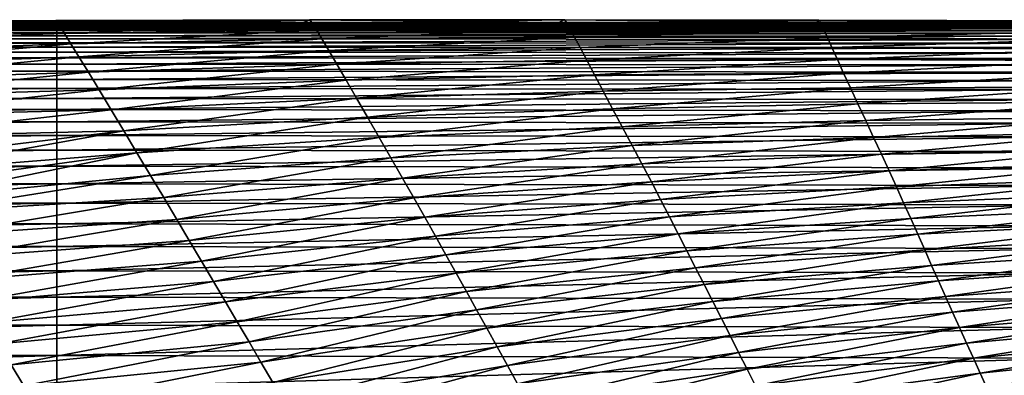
# Model space of a CAD drawing. Header units: metres. Extents: x -105 to 105, y -68 to 103.
# Tile 281 of 416: x -10.87 to -5.7, y 66.24 to 68.1. Entities that reach past the tile are written whole.
import ezdxf

# ---------------------------------------------------------------- set-up
doc = ezdxf.new("R2010")
doc.units = ezdxf.units.M
doc.layers.add('solid_FIT-BATH-150_SW0001', color=7, linetype='CONTINUOUS')

msp = doc.modelspace()

# ---------------------------------------------------------------- linework, layer by layer
at = {"layer": 'solid_FIT-BATH-150_SW0001'}
for points in [[(-16.008659, 68.086426, 13.169542), (-11.996823, 68.085999, 15.187942), (-10.697515, 68.086815, 15.188718)], [(-16.008659, 68.086426, 13.169542), (-10.697515, 68.086815, 15.188718), (-10.670662, 68.086327, 13.137431)], [(-16.008659, 68.085564, 11.216144), (-16.008659, 68.086426, 13.169542), (-10.670662, 68.086327, 13.137431)], [(-16.008659, 68.085564, 11.216144), (-10.670662, 68.086327, 13.137431), (-10.670662, 68.085388, 11.164959)], [(-16.008659, 68.084145, 9.338127), (-16.008659, 68.085564, 11.216144), (-10.670662, 68.085388, 11.164959)], [(-16.008659, 68.084145, 9.338127), (-10.670662, 68.085388, 11.164959), (-10.670662, 68.083862, 9.269495)], [(-16.008659, 68.082031, 7.534035), (-16.008659, 68.084145, 9.338127), (-10.670662, 68.083862, 9.269495)], [(-16.008659, 68.082031, 7.534035), (-10.670662, 68.083862, 9.269495), (-10.670662, 68.081619, 7.449516)], [(-16.008659, 68.079094, 5.802409), (-16.008659, 68.082031, 7.534035), (-10.670662, 68.081619, 7.449516)], [(-10.675475, 68.097778, 15.322515), (-10.697515, 68.086815, 15.188718), (-11.998933, 68.090248, 15.329694)], [(-10.669895, 68.091644, 15.460155), (-10.675475, 68.097778, 15.322515), (-11.998933, 68.090248, 15.329694)], [(-10.669895, 68.091644, 15.460155), (-11.998933, 68.090248, 15.329694), (-11.98921, 68.074112, 15.478012)], [(-10.697515, 68.086815, 15.188718), (-11.996823, 68.085999, 15.187942), (-11.998933, 68.090248, 15.329694)], [(-10.654467, 68.068558, 15.596358), (-10.669895, 68.091644, 15.460155), (-11.98921, 68.074112, 15.478012)], [(-9.378816, 68.086807, 15.18896), (-10.697515, 68.086815, 15.188718), (-10.675475, 68.097778, 15.322515)], [(-10.670662, 68.086327, 13.137431), (-10.697515, 68.086815, 15.188718), (-9.378816, 68.086807, 15.18896)], [(-9.34616, 68.101265, 15.31788), (-10.675475, 68.097778, 15.322515), (-10.669895, 68.091644, 15.460155)], [(-9.34616, 68.101265, 15.31788), (-9.378816, 68.086807, 15.18896), (-10.675475, 68.097778, 15.322515)], [(-10.670662, 68.086327, 13.137431), (-9.378816, 68.086807, 15.18896), (-8.039345, 68.0868, 15.188314)], [(-8.039345, 68.0868, 15.188314), (-6.684141, 68.086792, 15.186296), (-10.670662, 68.086327, 13.137431)], [(-10.670662, 68.086327, 13.137431), (-6.684141, 68.086792, 15.186296), (-6.156046, 68.086792, 15.185209)], [(-10.670662, 68.086327, 13.137431), (-6.156046, 68.086792, 15.185209), (-5.351562, 68.086792, 15.183441)], [(-10.670662, 68.086327, 13.137431), (-5.351562, 68.086792, 15.183441), (-5.332664, 68.086258, 13.118267)], [(-10.670662, 68.085388, 11.164959), (-10.670662, 68.086327, 13.137431), (-5.332664, 68.086258, 13.118267)], [(-10.670662, 68.085388, 11.164959), (-5.332664, 68.086258, 13.118267), (-5.332664, 68.085274, 11.131528)], [(-10.670662, 68.083862, 9.269495), (-10.670662, 68.085388, 11.164959), (-5.332664, 68.085274, 11.131528)], [(-10.670662, 68.083862, 9.269495), (-5.332664, 68.085274, 11.131528), (-5.332664, 68.083679, 9.223006)], [(-10.670662, 68.081619, 7.449516), (-10.670662, 68.083862, 9.269495), (-5.332664, 68.083679, 9.223006)], [(-10.670662, 68.081619, 7.449516), (-5.332664, 68.083679, 9.223006), (-5.332664, 68.081345, 7.39113)], [(-9.342253, 68.099236, 15.450765), (-9.34616, 68.101265, 15.31788), (-10.669895, 68.091644, 15.460155)], [(-9.342253, 68.099236, 15.450765), (-10.669895, 68.091644, 15.460155), (-10.654467, 68.068558, 15.596358)], [(-9.329727, 68.081139, 15.582274), (-9.342253, 68.099236, 15.450765), (-10.654467, 68.068558, 15.596358)], [(-8.039345, 68.0868, 15.188314), (-9.378816, 68.086807, 15.18896), (-9.34616, 68.101265, 15.31788)], [(-8.010949, 68.101524, 15.312305), (-9.34616, 68.101265, 15.31788), (-9.342253, 68.099236, 15.450765)], [(-8.010949, 68.101524, 15.312305), (-8.039345, 68.0868, 15.188314), (-9.34616, 68.101265, 15.31788)], [(-8.007852, 68.100273, 15.43945), (-8.010949, 68.101524, 15.312305), (-9.342253, 68.099236, 15.450765)], [(-8.007852, 68.100273, 15.43945), (-9.342253, 68.099236, 15.450765), (-9.329727, 68.081139, 15.582274)], [(-7.997583, 68.083916, 15.565083), (-8.007852, 68.100273, 15.43945), (-9.329727, 68.081139, 15.582274)], [(-7.997583, 68.083916, 15.565083), (-9.329727, 68.081139, 15.582274), (-9.309072, 68.048027, 15.708689)], [(-7.980543, 68.053574, 15.686102), (-7.997583, 68.083916, 15.565083), (-9.309072, 68.048027, 15.708689)], [(-6.684141, 68.086792, 15.186296), (-8.039345, 68.0868, 15.188314), (-8.010949, 68.101524, 15.312305)], [(-6.674973, 68.099304, 15.306113), (-8.010949, 68.101524, 15.312305), (-8.007852, 68.100273, 15.43945)], [(-6.674973, 68.099304, 15.306113), (-6.684141, 68.086792, 15.186296), (-8.010949, 68.101524, 15.312305)], [(-6.67208, 68.096375, 15.426968), (-8.007852, 68.100273, 15.43945), (-7.997583, 68.083916, 15.565083)], [(-6.67208, 68.096375, 15.426968), (-6.674973, 68.099304, 15.306113), (-8.007852, 68.100273, 15.43945)], [(-6.663569, 68.079315, 15.546041), (-6.67208, 68.096375, 15.426968), (-7.997583, 68.083916, 15.565083)], [(-6.663569, 68.079315, 15.546041), (-7.997583, 68.083916, 15.565083), (-7.980543, 68.053574, 15.686102)], [(-6.156046, 68.086792, 15.185209), (-6.684141, 68.086792, 15.186296), (-6.674973, 68.099304, 15.306113)], [(-5.334126, 68.095367, 15.298569), (-6.674973, 68.099304, 15.306113), (-6.67208, 68.096375, 15.426968)], [(-5.351562, 68.086792, 15.183441), (-6.156046, 68.086792, 15.185209), (-6.674973, 68.099304, 15.306113)], [(-5.334126, 68.095367, 15.298569), (-5.351562, 68.086792, 15.183441), (-6.674973, 68.099304, 15.306113)], [(-5.331276, 68.089272, 15.413014), (-6.67208, 68.096375, 15.426968), (-6.663569, 68.079315, 15.546041)], [(-5.331276, 68.089272, 15.413014), (-5.334126, 68.095367, 15.298569), (-6.67208, 68.096375, 15.426968)], [(-5.324363, 68.069992, 15.525368), (-5.331276, 68.089272, 15.413014), (-6.663569, 68.079315, 15.546041)], [(-16.008659, 68.079094, 5.802409), (-10.670662, 68.081619, 7.449516), (-10.670662, 68.078506, 5.703496)], [(-16.008659, 68.075188, 4.141789), (-16.008659, 68.079094, 5.802409), (-10.670662, 68.078506, 5.703496)], [(-16.008659, 68.075188, 4.141789), (-10.670662, 68.078506, 5.703496), (-10.670662, 68.074387, 4.029912)], [(-16.008659, 68.07016, 2.550699), (-16.008659, 68.075188, 4.141789), (-10.670662, 68.074387, 4.029912)], [(-16.008659, 68.07016, 2.550699), (-10.670662, 68.074387, 4.029912), (-10.670662, 68.069107, 2.427218)], [(-16.008659, 68.063797, 1.027578), (-16.008659, 68.07016, 2.550699), (-10.670662, 68.069107, 2.427218)], [(-16.008659, 68.063797, 1.027578), (-10.670662, 68.069107, 2.427218), (-10.670662, 68.062447, 0.893791)], [(-16.008659, 68.055855, -0.429155), (-16.008659, 68.063797, 1.027578), (-10.670662, 68.062447, 0.893791)], [(-16.008659, 68.055855, -0.429155), (-10.670662, 68.062447, 0.893791), (-10.670662, 68.054176, -0.572009)], [(-16.008659, 68.046104, -1.821079), (-16.008659, 68.055855, -0.429155), (-10.670662, 68.054176, -0.572009)], [(-16.008659, 68.046104, -1.821079), (-10.670662, 68.054176, -0.572009), (-10.670662, 68.044067, -1.971819)], [(-16.008659, 68.034317, -3.149775), (-16.008659, 68.046104, -1.821079), (-10.670662, 68.044067, -1.971819)], [(-16.008659, 68.034317, -3.149775), (-10.670662, 68.044067, -1.971819), (-10.670662, 68.031876, -3.30728)], [(-16.008659, 68.020241, -4.416822), (-16.008659, 68.034317, -3.149775), (-10.670662, 68.031876, -3.30728)], [(-16.008659, 68.020241, -4.416822), (-10.670662, 68.031876, -3.30728), (-10.670662, 68.017387, -4.580031)], [(-10.654467, 68.068558, 15.596358), (-11.98921, 68.074112, 15.478012), (-11.967974, 68.038544, 15.623607)], [(-10.629763, 68.029533, 15.726828), (-10.654467, 68.068558, 15.596358), (-11.967974, 68.038544, 15.623607)], [(-10.629763, 68.029533, 15.726828), (-11.967974, 68.038544, 15.623607), (-11.937662, 67.988701, 15.752888)], [(-10.670662, 68.078506, 5.703496), (-10.670662, 68.081619, 7.449516), (-5.332664, 68.081345, 7.39113)], [(-10.670662, 68.078506, 5.703496), (-5.332664, 68.081345, 7.39113), (-5.332664, 68.07811, 5.634327)], [(-10.670662, 68.074387, 4.029912), (-10.670662, 68.078506, 5.703496), (-5.332664, 68.07811, 5.634327)], [(-10.670662, 68.074387, 4.029912), (-5.332664, 68.07811, 5.634327), (-5.332664, 68.073853, 3.951026)], [(-10.670662, 68.069107, 2.427218), (-10.670662, 68.074387, 4.029912), (-5.332664, 68.073853, 3.951026)], [(-10.670662, 68.069107, 2.427218), (-5.332664, 68.073853, 3.951026), (-5.332664, 68.068398, 2.339631)], [(-10.670662, 68.062447, 0.893791), (-10.670662, 68.069107, 2.427218), (-5.332664, 68.068398, 2.339631)], [(-10.670662, 68.062447, 0.893791), (-5.332664, 68.068398, 2.339631), (-5.332664, 68.061531, 0.798475)], [(-10.670662, 68.054176, -0.572009), (-10.670662, 68.062447, 0.893791), (-5.332664, 68.061531, 0.798475)], [(-10.670662, 68.054176, -0.572009), (-5.332664, 68.061531, 0.798475), (-5.332664, 68.053024, -0.674125)], [(-10.670662, 68.044067, -1.971819), (-10.670662, 68.054176, -0.572009), (-5.332664, 68.053024, -0.674125)], [(-10.670662, 68.044067, -1.971819), (-5.332664, 68.053024, -0.674125), (-5.332664, 68.042648, -2.079852)], [(-10.670662, 68.031876, -3.30728), (-10.670662, 68.044067, -1.971819), (-5.332664, 68.042648, -2.079852)], [(-10.670662, 68.031876, -3.30728), (-5.332664, 68.042648, -2.079852), (-5.332664, 68.030174, -3.420388)], [(-10.670662, 68.017387, -4.580031), (-10.670662, 68.031876, -3.30728), (-5.332664, 68.030174, -3.420388)], [(-9.329727, 68.081139, 15.582274), (-10.654467, 68.068558, 15.596358), (-10.629763, 68.029533, 15.726828)], [(-9.309072, 68.048027, 15.708689), (-9.329727, 68.081139, 15.582274), (-10.629763, 68.029533, 15.726828)], [(-9.309072, 68.048027, 15.708689), (-10.629763, 68.029533, 15.726828), (-10.596308, 67.975502, 15.846856)], [(-9.280708, 68.000801, 15.825673), (-9.309072, 68.048027, 15.708689), (-10.596308, 67.975502, 15.846856)], [(-7.980543, 68.053574, 15.686102), (-9.309072, 68.048027, 15.708689), (-9.280708, 68.000801, 15.825673)], [(-7.957052, 68.010223, 15.79876), (-7.980543, 68.053574, 15.686102), (-9.280708, 68.000801, 15.825673)], [(-6.649747, 68.049362, 15.660871), (-6.663569, 68.079315, 15.546041), (-7.980543, 68.053574, 15.686102)], [(-6.649747, 68.049362, 15.660871), (-7.980543, 68.053574, 15.686102), (-7.957052, 68.010223, 15.79876)], [(-6.630848, 68.007599, 15.768419), (-6.649747, 68.049362, 15.660871), (-7.957052, 68.010223, 15.79876)], [(-5.324363, 68.069992, 15.525368), (-6.663569, 68.079315, 15.546041), (-6.649747, 68.049362, 15.660871)], [(-5.313602, 68.038872, 15.633788), (-5.324363, 68.069992, 15.525368), (-6.649747, 68.049362, 15.660871)], [(-5.313602, 68.038872, 15.633788), (-6.649747, 68.049362, 15.660871), (-6.630848, 68.007599, 15.768419)], [(-5.299153, 67.997147, 15.736001), (-5.313602, 68.038872, 15.633788), (-6.630848, 68.007599, 15.768419)], [(-16.008659, 68.003647, -5.623802), (-16.008659, 68.020241, -4.416822), (-10.670662, 68.017387, -4.580031)], [(-16.008659, 68.003647, -5.623802), (-10.670662, 68.017387, -4.580031), (-10.670662, 68.000359, -5.791711)], [(-16.008659, 67.984306, -6.772295), (-16.008659, 68.003647, -5.623802), (-10.670662, 68.000359, -5.791711)], [(-16.008659, 67.984306, -6.772295), (-10.670662, 68.000359, -5.791711), (-10.670662, 67.980568, -6.94396)], [(-16.008659, 67.961975, -7.86388), (-16.008659, 67.984306, -6.772295), (-10.670662, 67.980568, -6.94396)], [(-16.008659, 67.961975, -7.86388), (-10.670662, 67.980568, -6.94396), (-10.670662, 67.957779, -8.038416)], [(-10.596308, 67.975502, 15.846856), (-10.629763, 68.029533, 15.726828), (-11.937662, 67.988701, 15.752888)], [(-10.596308, 67.975502, 15.846856), (-11.937662, 67.988701, 15.752888), (-11.901391, 67.928833, 15.862982)], [(-10.670662, 68.017387, -4.580031), (-5.332664, 68.030174, -3.420388), (-5.332664, 68.015373, -4.697415)], [(-10.670662, 68.000359, -5.791711), (-10.670662, 68.017387, -4.580031), (-5.332664, 68.015373, -4.697415)], [(-10.670662, 68.000359, -5.791711), (-5.332664, 68.015373, -4.697415), (-5.332664, 67.998016, -5.912618)], [(-10.670662, 67.980568, -6.94396), (-10.670662, 68.000359, -5.791711), (-5.332664, 67.998016, -5.912618)], [(-10.670662, 67.980568, -6.94396), (-5.332664, 67.998016, -5.912618), (-5.332664, 67.977875, -7.067677)], [(-10.670662, 67.957779, -8.038416), (-10.670662, 67.980568, -6.94396), (-5.332664, 67.977875, -7.067677)], [(-9.280708, 68.000801, 15.825673), (-10.596308, 67.975502, 15.846856), (-10.554622, 67.907372, 15.951693)], [(-9.245047, 67.940369, 15.928836), (-9.280708, 68.000801, 15.825673), (-10.554622, 67.907372, 15.951693)], [(-7.957052, 68.010223, 15.79876), (-9.280708, 68.000801, 15.825673), (-9.245047, 67.940369, 15.928836)], [(-7.927426, 67.954811, 15.899258), (-7.957052, 68.010223, 15.79876), (-9.245047, 67.940369, 15.928836)], [(-6.630848, 68.007599, 15.768419), (-7.957052, 68.010223, 15.79876), (-7.927426, 67.954811, 15.899258)], [(-6.607102, 67.955078, 15.865627), (-6.630848, 68.007599, 15.768419), (-7.927426, 67.954811, 15.899258)], [(-5.299153, 67.997147, 15.736001), (-6.630848, 68.007599, 15.768419), (-6.607102, 67.955078, 15.865627)], [(-5.281171, 67.946007, 15.829738), (-5.299153, 67.997147, 15.736001), (-6.607102, 67.955078, 15.865627)], [(-16.008659, 67.936371, -8.900147), (-16.008659, 67.961975, -7.86388), (-10.670662, 67.957779, -8.038416)], [(-16.008659, 67.936371, -8.900147), (-10.670662, 67.957779, -8.038416), (-10.670662, 67.931702, -9.076726)], [(-16.008659, 67.907166, -9.882699), (-16.008659, 67.936371, -8.900147), (-10.670662, 67.931702, -9.076726)], [(-16.008659, 67.907166, -9.882699), (-10.670662, 67.931702, -9.076726), (-10.670662, 67.902016, -10.060542)], [(-10.596308, 67.975502, 15.846856), (-11.901391, 67.928833, 15.862982), (-11.860212, 67.860886, 15.954782)], [(-10.554622, 67.907372, 15.951693), (-10.596308, 67.975502, 15.846856), (-11.860212, 67.860886, 15.954782)], [(-10.670662, 67.957779, -8.038416), (-5.332664, 67.977875, -7.067677), (-5.332664, 67.95472, -8.164276)], [(-10.670662, 67.931702, -9.076726), (-10.670662, 67.957779, -8.038416), (-5.332664, 67.95472, -8.164276)], [(-10.670662, 67.931702, -9.076726), (-5.332664, 67.95472, -8.164276), (-5.332664, 67.928261, -9.204103)], [(-10.670662, 67.902016, -10.060542), (-10.670662, 67.931702, -9.076726), (-5.332664, 67.928261, -9.204103)], [(-10.670662, 67.902016, -10.060542), (-5.332664, 67.928261, -9.204103), (-5.332664, 67.89817, -10.188847)], [(-9.245047, 67.940369, 15.928836), (-10.554622, 67.907372, 15.951693), (-10.505228, 67.826073, 16.036482)], [(-9.202505, 67.867584, 16.01367), (-9.245047, 67.940369, 15.928836), (-10.505228, 67.826073, 16.036482)], [(-7.927426, 67.954811, 15.899258), (-9.245047, 67.940369, 15.928836), (-9.202505, 67.867584, 16.01367)], [(-7.891984, 67.888206, 15.983741), (-7.927426, 67.954811, 15.899258), (-9.202505, 67.867584, 16.01367)], [(-6.607102, 67.955078, 15.865627), (-7.927426, 67.954811, 15.899258), (-7.891984, 67.888206, 15.983741)], [(-6.578742, 67.892723, 15.949494), (-6.607102, 67.955078, 15.865627), (-7.891984, 67.888206, 15.983741)], [(-5.281171, 67.946007, 15.829738), (-6.607102, 67.955078, 15.865627), (-6.578742, 67.892723, 15.949494)], [(-5.259815, 67.886436, 15.912944), (-5.281171, 67.946007, 15.829738), (-6.578742, 67.892723, 15.949494)], [(-16.008659, 67.874023, -10.813137), (-16.008659, 67.907166, -9.882699), (-10.670662, 67.902016, -10.060542)], [(-16.008659, 67.874023, -10.813137), (-10.670662, 67.902016, -10.060542), (-10.670662, 67.868393, -10.991516)], [(-10.554622, 67.907372, 15.951693), (-11.860212, 67.860886, 15.954782), (-11.813896, 67.784859, 16.02951)], [(-10.505228, 67.826073, 16.036482), (-10.554622, 67.907372, 15.951693), (-11.813896, 67.784859, 16.02951)], [(-10.670662, 67.868393, -10.991516), (-10.670662, 67.902016, -10.060542), (-5.332664, 67.89817, -10.188847)], [(-10.670662, 67.868393, -10.991516), (-5.332664, 67.89817, -10.188847), (-5.332664, 67.864128, -11.120197)], [(-7.891984, 67.888206, 15.983741), (-9.202505, 67.867584, 16.01367), (-9.153559, 67.783386, 16.07617)], [(-7.851099, 67.811333, 16.048836), (-7.891984, 67.888206, 15.983741), (-9.153559, 67.783386, 16.07617)], [(-6.578742, 67.892723, 15.949494), (-7.891984, 67.888206, 15.983741), (-7.851099, 67.811333, 16.048836)], [(-6.546046, 67.82148, 16.017462), (-6.578742, 67.892723, 15.949494), (-7.851099, 67.811333, 16.048836)], [(-5.259815, 67.886436, 15.912944), (-6.578742, 67.892723, 15.949494), (-6.546046, 67.82148, 16.017462)], [(-5.235277, 67.819435, 15.983946), (-5.259815, 67.886436, 15.912944), (-6.546046, 67.82148, 16.017462)], [(-16.008659, 67.836594, -11.693063), (-16.008659, 67.874023, -10.813137), (-10.670662, 67.868393, -10.991516)], [(-16.008659, 67.836594, -11.693063), (-10.670662, 67.868393, -10.991516), (-10.670662, 67.83049, -11.8713)], [(-16.008659, 67.79454, -12.524077), (-16.008659, 67.836594, -11.693063), (-10.670662, 67.83049, -11.8713)], [(-16.008659, 67.79454, -12.524077), (-10.670662, 67.83049, -11.8713), (-10.670662, 67.787971, -12.701547)], [(-10.505228, 67.826073, 16.036482), (-11.813896, 67.784859, 16.02951), (-11.761057, 67.697197, 16.088194)], [(-10.44871, 67.732597, 16.096897), (-10.505228, 67.826073, 16.036482), (-11.761057, 67.697197, 16.088194)], [(-10.670662, 67.83049, -11.8713), (-10.670662, 67.868393, -10.991516), (-5.332664, 67.864128, -11.120197)], [(-10.670662, 67.83049, -11.8713), (-5.332664, 67.864128, -11.120197), (-5.332664, 67.82579, -11.999846)], [(-10.670662, 67.787971, -12.701547), (-10.670662, 67.83049, -11.8713), (-5.332664, 67.82579, -11.999846)], [(-10.670662, 67.787971, -12.701547), (-5.332664, 67.82579, -11.999846), (-5.332664, 67.782837, -12.829484)], [(-9.202505, 67.867584, 16.01367), (-10.505228, 67.826073, 16.036482), (-10.44871, 67.732597, 16.096897)], [(-9.153559, 67.783386, 16.07617), (-9.202505, 67.867584, 16.01367), (-10.44871, 67.732597, 16.096897)], [(-16.008659, 67.747528, -13.307784), (-16.008659, 67.79454, -12.524077), (-10.670662, 67.787971, -12.701547)], [(-16.008659, 67.747528, -13.307784), (-10.670662, 67.787971, -12.701547), (-10.670662, 67.740517, -13.48391)], [(-10.670662, 67.740517, -13.48391), (-10.670662, 67.787971, -12.701547), (-5.332664, 67.782837, -12.829484)], [(-10.670662, 67.740517, -13.48391), (-5.332664, 67.782837, -12.829484), (-5.332664, 67.73494, -13.6108)], [(-9.153559, 67.783386, 16.07617), (-10.44871, 67.732597, 16.096897), (-10.386288, 67.629005, 16.134764)], [(-9.099291, 67.689697, 16.118029), (-9.153559, 67.783386, 16.07617), (-10.386288, 67.629005, 16.134764)], [(-7.851099, 67.811333, 16.048836), (-9.153559, 67.783386, 16.07617), (-9.099291, 67.689697, 16.118029)], [(-7.805683, 67.725983, 16.096075), (-7.851099, 67.811333, 16.048836), (-9.099291, 67.689697, 16.118029)], [(-6.546046, 67.82148, 16.017462), (-7.851099, 67.811333, 16.048836), (-7.805683, 67.725983, 16.096075)], [(-6.509729, 67.742981, 16.07089), (-6.546046, 67.82148, 16.017462), (-7.805683, 67.725983, 16.096075)], [(-5.235277, 67.819435, 15.983946), (-6.546046, 67.82148, 16.017462), (-6.509729, 67.742981, 16.07089)], [(-5.208066, 67.746468, 16.043886), (-5.235277, 67.819435, 15.983946), (-6.509729, 67.742981, 16.07089)], [(-16.008659, 67.695229, -14.045784), (-16.008659, 67.747528, -13.307784), (-10.670662, 67.740517, -13.48391)], [(-16.008659, 67.695229, -14.045784), (-10.670662, 67.740517, -13.48391), (-10.670662, 67.68779, -14.220039)], [(-10.44871, 67.732597, 16.096897), (-11.761057, 67.697197, 16.088194), (-11.70101, 67.597755, 16.128963)], [(-10.386288, 67.629005, 16.134764), (-10.44871, 67.732597, 16.096897), (-11.70101, 67.597755, 16.128963)], [(-10.670662, 67.68779, -14.220039), (-10.670662, 67.740517, -13.48391), (-5.332664, 67.73494, -13.6108)], [(-10.670662, 67.68779, -14.220039), (-5.332664, 67.73494, -13.6108), (-5.332664, 67.681755, -14.345485)], [(-7.805683, 67.725983, 16.096075), (-9.099291, 67.689697, 16.118029), (-9.041143, 67.58905, 16.144297)], [(-7.756948, 67.63443, 16.129805), (-7.805683, 67.725983, 16.096075), (-9.041143, 67.58905, 16.144297)], [(-6.509729, 67.742981, 16.07089), (-7.805683, 67.725983, 16.096075), (-7.756948, 67.63443, 16.129805)], [(-6.470745, 67.659248, 16.113308), (-6.509729, 67.742981, 16.07089), (-7.756948, 67.63443, 16.129805)], [(-5.208066, 67.746468, 16.043886), (-6.509729, 67.742981, 16.07089), (-6.470745, 67.659248, 16.113308)], [(-5.178864, 67.669281, 16.095453), (-5.208066, 67.746468, 16.043886), (-6.470745, 67.659248, 16.113308)], [(-16.008659, 67.637283, -14.739679), (-16.008659, 67.695229, -14.045784), (-10.670662, 67.68779, -14.220039)], [(-16.008659, 67.637283, -14.739679), (-10.670662, 67.68779, -14.220039), (-10.670662, 67.629456, -14.911591)], [(-10.670662, 67.629456, -14.911591), (-10.670662, 67.68779, -14.220039), (-5.332664, 67.681755, -14.345485)], [(-10.670662, 67.629456, -14.911591), (-5.332664, 67.681755, -14.345485), (-5.332664, 67.622963, -15.035229)], [(-9.099291, 67.689697, 16.118029), (-10.386288, 67.629005, 16.134764), (-10.319569, 67.517998, 16.155661)], [(-9.041143, 67.58905, 16.144297), (-9.099291, 67.689697, 16.118029), (-10.319569, 67.517998, 16.155661)], [(-5.178864, 67.669281, 16.095453), (-6.470745, 67.659248, 16.113308), (-6.430063, 67.572235, 16.148277)], [(-5.148368, 67.589531, 16.141336), (-5.178864, 67.669281, 16.095453), (-6.430063, 67.572235, 16.148277)], [(-16.008659, 67.573364, -15.391065), (-16.008659, 67.637283, -14.739679), (-10.670662, 67.629456, -14.911591)], [(-16.008659, 67.573364, -15.391065), (-10.670662, 67.629456, -14.911591), (-10.670662, 67.565163, -15.560202)], [(-10.386288, 67.629005, 16.134764), (-11.70101, 67.597755, 16.128963), (-11.633676, 67.487068, 16.15406)], [(-10.319569, 67.517998, 16.155661), (-10.386288, 67.629005, 16.134764), (-11.633676, 67.487068, 16.15406)], [(-10.670662, 67.565163, -15.560202), (-10.670662, 67.629456, -14.911591), (-5.332664, 67.622963, -15.035229)], [(-10.670662, 67.565163, -15.560202), (-5.332664, 67.622963, -15.035229), (-5.332664, 67.558212, -15.681708)], [(-7.756948, 67.63443, 16.129805), (-9.041143, 67.58905, 16.144297), (-8.980573, 67.483955, 16.160095)], [(-7.706129, 67.53894, 16.154419), (-7.756948, 67.63443, 16.129805), (-8.980573, 67.483955, 16.160095)], [(-6.470745, 67.659248, 16.113308), (-7.756948, 67.63443, 16.129805), (-7.706129, 67.53894, 16.154419)], [(-6.430063, 67.572235, 16.148277), (-6.470745, 67.659248, 16.113308), (-7.706129, 67.53894, 16.154419)], [(-16.008659, 67.503036, -16.001488), (-16.008659, 67.573364, -15.391065), (-10.670662, 67.565163, -15.560202)], [(-9.041143, 67.58905, 16.144297), (-10.319569, 67.517998, 16.155661), (-10.250173, 67.402267, 16.165241)], [(-8.980573, 67.483955, 16.160095), (-9.041143, 67.58905, 16.144297), (-10.250173, 67.402267, 16.165241)], [(-6.430063, 67.572235, 16.148277), (-7.706129, 67.53894, 16.154419), (-7.6545, 67.441704, 16.17441)], [(-6.388694, 67.483734, 16.179392), (-6.430063, 67.572235, 16.148277), (-7.6545, 67.441704, 16.17441)], [(-5.148368, 67.589531, 16.141336), (-6.430063, 67.572235, 16.148277), (-6.388694, 67.483734, 16.179392)], [(-5.117305, 67.508568, 16.184179), (-5.148368, 67.589531, 16.141336), (-6.388694, 67.483734, 16.179392)], [(-16.008659, 67.503036, -16.001488), (-10.670662, 67.565163, -15.560202), (-10.670662, 67.494492, -16.167461)], [(-10.319569, 67.517998, 16.155661), (-11.633676, 67.487068, 16.15406), (-11.559968, 67.365471, 16.166645)], [(-10.319569, 67.517998, 16.155661), (-11.559968, 67.365471, 16.166645), (-11.520627, 67.300468, 16.169449)], [(-10.250173, 67.402267, 16.165241), (-10.319569, 67.517998, 16.155661), (-11.520627, 67.300468, 16.169449)], [(-10.670662, 67.494492, -16.167461), (-10.670662, 67.565163, -15.560202), (-5.332664, 67.558212, -15.681708)], [(-10.670662, 67.494492, -16.167461), (-5.332664, 67.558212, -15.681708), (-5.332664, 67.487068, -16.286537)], [(-7.706129, 67.53894, 16.154419), (-8.980573, 67.483955, 16.160095), (-8.91908, 67.37693, 16.170664)], [(-7.6545, 67.441704, 16.17441), (-7.706129, 67.53894, 16.154419), (-8.91908, 67.37693, 16.170664)], [(-16.008659, 67.425865, -16.572475), (-16.008659, 67.503036, -16.001488), (-10.670662, 67.494492, -16.167461)], [(-16.008659, 67.425865, -16.572475), (-10.670662, 67.494492, -16.167461), (-10.670662, 67.417, -16.734938)], [(-10.670662, 67.417, -16.734938), (-10.670662, 67.494492, -16.167461), (-5.332664, 67.487068, -16.286537)], [(-10.670662, 67.417, -16.734938), (-5.332664, 67.487068, -16.286537), (-5.332664, 67.409096, -16.851316)], [(-8.980573, 67.483955, 16.160095), (-10.250173, 67.402267, 16.165241), (-10.179748, 67.284561, 16.169245)], [(-8.91908, 67.37693, 16.170664), (-8.980573, 67.483955, 16.160095), (-10.179748, 67.284561, 16.169245)], [(-6.388694, 67.483734, 16.179392), (-7.6545, 67.441704, 16.17441), (-7.603352, 67.344864, 16.194284)], [(-6.347661, 67.395462, 16.210251), (-6.388694, 67.483734, 16.179392), (-7.603352, 67.344864, 16.194284)], [(-5.117305, 67.508568, 16.184179), (-6.388694, 67.483734, 16.179392), (-6.347661, 67.395462, 16.210251)], [(-5.086411, 67.427658, 16.226622), (-5.117305, 67.508568, 16.184179), (-6.347661, 67.395462, 16.210251)], [(-16.008659, 67.3414, -17.105556), (-16.008659, 67.425865, -16.572475), (-10.670662, 67.417, -16.734938)], [(-16.008659, 67.3414, -17.105556), (-10.670662, 67.417, -16.734938), (-10.670662, 67.332245, -17.264198)], [(-10.670662, 67.332245, -17.264198), (-10.670662, 67.417, -16.734938), (-5.332664, 67.409096, -16.851316)], [(-7.6545, 67.441704, 16.17441), (-8.91908, 67.37693, 16.170664), (-8.858171, 67.270477, 16.181261)], [(-7.603352, 67.344864, 16.194284), (-7.6545, 67.441704, 16.17441), (-8.858171, 67.270477, 16.181261)], [(-5.086411, 67.427658, 16.226622), (-6.347661, 67.395462, 16.210251), (-6.307757, 67.308784, 16.243752)], [(-5.056261, 67.347824, 16.27079), (-5.086411, 67.427658, 16.226622), (-6.307757, 67.308784, 16.243752)], [(-10.250173, 67.402267, 16.165241), (-11.520627, 67.300468, 16.169449), (-11.479452, 67.232376, 16.170706)], [(-10.250173, 67.402267, 16.165241), (-11.479452, 67.232376, 16.170706), (-11.436841, 67.16185, 16.171148)], [(-10.179748, 67.284561, 16.169245), (-10.250173, 67.402267, 16.165241), (-11.436841, 67.16185, 16.171148)], [(-10.670662, 67.332245, -17.264198), (-5.332664, 67.409096, -16.851316), (-5.332664, 67.323837, -17.377645)], [(-8.91908, 67.37693, 16.170664), (-10.179748, 67.284561, 16.169245), (-10.109949, 67.167603, 16.173431)], [(-8.858171, 67.270477, 16.181261), (-8.91908, 67.37693, 16.170664), (-10.109949, 67.167603, 16.173431)], [(-6.347661, 67.395462, 16.210251), (-7.603352, 67.344864, 16.194284), (-7.553695, 67.25013, 16.217678)], [(-6.307757, 67.308784, 16.243752), (-6.347661, 67.395462, 16.210251), (-7.553695, 67.25013, 16.217678)], [(-16.008659, 67.249199, -17.602261), (-16.008659, 67.3414, -17.105556), (-10.670662, 67.332245, -17.264198)], [(-16.008659, 67.249199, -17.602261), (-10.670662, 67.332245, -17.264198), (-10.670662, 67.239777, -17.756813)], [(-10.670662, 67.239777, -17.756813), (-10.670662, 67.332245, -17.264198), (-5.332664, 67.323837, -17.377645)], [(-10.670662, 67.239777, -17.756813), (-5.332664, 67.323837, -17.377645), (-5.332664, 67.230858, -17.867125)], [(-7.603352, 67.344864, 16.194284), (-8.858171, 67.270477, 16.181261), (-8.799043, 67.166595, 16.19615)], [(-7.553695, 67.25013, 16.217678), (-7.603352, 67.344864, 16.194284), (-8.799043, 67.166595, 16.19615)], [(-6.307757, 67.308784, 16.243752), (-7.553695, 67.25013, 16.217678), (-7.505505, 67.157501, 16.244974)], [(-6.268966, 67.223717, 16.280226), (-6.307757, 67.308784, 16.243752), (-7.505505, 67.157501, 16.244974)], [(-5.056261, 67.347824, 16.27079), (-6.307757, 67.308784, 16.243752), (-6.268966, 67.223717, 16.280226)], [(-5.026845, 67.269096, 16.31698), (-5.056261, 67.347824, 16.27079), (-6.268966, 67.223717, 16.280226)], [(-10.179748, 67.284561, 16.169245), (-11.436841, 67.16185, 16.171148), (-11.393074, 67.089355, 16.171698)], [(-10.109949, 67.167603, 16.173431), (-10.179748, 67.284561, 16.169245), (-11.393074, 67.089355, 16.171698)], [(-8.858171, 67.270477, 16.181261), (-10.109949, 67.167603, 16.173431), (-10.042091, 67.053574, 16.182493)], [(-8.799043, 67.166595, 16.19615), (-8.858171, 67.270477, 16.181261), (-10.042091, 67.053574, 16.182493)], [(-5.026845, 67.269096, 16.31698), (-6.268966, 67.223717, 16.280226), (-6.231084, 67.139984, 16.319433)], [(-4.998022, 67.191338, 16.365084), (-5.026845, 67.269096, 16.31698), (-6.231084, 67.139984, 16.319433)], [(-16.008659, 67.148819, -18.064112), (-16.008659, 67.249199, -17.602261), (-10.670662, 67.239777, -17.756813)], [(-16.008659, 67.148819, -18.064112), (-10.670662, 67.239777, -17.756813), (-10.670662, 67.139153, -18.214352)], [(-10.670662, 67.139153, -18.214352), (-10.670662, 67.239777, -17.756813), (-5.332664, 67.230858, -17.867125)], [(-10.670662, 67.139153, -18.214352), (-5.332664, 67.230858, -17.867125), (-5.332664, 67.129707, -18.321356)], [(-7.553695, 67.25013, 16.217678), (-8.799043, 67.166595, 16.19615), (-8.741667, 67.065254, 16.215757)], [(-7.505505, 67.157501, 16.244974), (-7.553695, 67.25013, 16.217678), (-8.741667, 67.065254, 16.215757)], [(-6.268966, 67.223717, 16.280226), (-7.505505, 67.157501, 16.244974), (-7.45852, 67.066574, 16.275803)], [(-6.231084, 67.139984, 16.319433), (-6.268966, 67.223717, 16.280226), (-7.45852, 67.066574, 16.275803)], [(-10.109949, 67.167603, 16.173431), (-11.393074, 67.089355, 16.171698), (-11.320185, 66.967522, 16.175701)], [(-10.042091, 67.053574, 16.182493), (-10.109949, 67.167603, 16.173431), (-11.320185, 66.967522, 16.175701)], [(-8.799043, 67.166595, 16.19615), (-10.042091, 67.053574, 16.182493), (-9.976154, 66.942459, 16.196882)], [(-8.741667, 67.065254, 16.215757), (-8.799043, 67.166595, 16.19615), (-9.976154, 66.942459, 16.196882)], [(-7.505505, 67.157501, 16.244974), (-8.741667, 67.065254, 16.215757), (-8.685729, 66.965965, 16.239592)], [(-7.45852, 67.066574, 16.275803), (-7.505505, 67.157501, 16.244974), (-8.685729, 66.965965, 16.239592)], [(-4.998022, 67.191338, 16.365084), (-6.231084, 67.139984, 16.319433), (-6.193906, 67.057297, 16.361126)], [(-4.969652, 67.114357, 16.41498), (-4.998022, 67.191338, 16.365084), (-6.193906, 67.057297, 16.361126)], [(-16.008659, 67.03981, -18.492643), (-16.008659, 67.148819, -18.064112), (-10.670662, 67.139153, -18.214352)], [(-16.008659, 67.03981, -18.492643), (-10.670662, 67.139153, -18.214352), (-10.670662, 67.029922, -18.638382)], [(-10.670662, 67.029922, -18.638382), (-10.670662, 67.139153, -18.214352), (-5.332664, 67.129707, -18.321356)], [(-10.670662, 67.029922, -18.638382), (-5.332664, 67.129707, -18.321356), (-5.332664, 67.019936, -18.741938)], [(-6.231084, 67.139984, 16.319433), (-7.45852, 67.066574, 16.275803), (-7.412474, 66.976959, 16.309784)], [(-6.193906, 67.057297, 16.361126), (-6.231084, 67.139984, 16.319433), (-7.412474, 66.976959, 16.309784)], [(-4.969652, 67.114357, 16.41498), (-6.193906, 67.057297, 16.361126), (-6.157216, 66.975342, 16.404999)], [(-4.941584, 67.037979, 16.466484), (-4.969652, 67.114357, 16.41498), (-6.157216, 66.975342, 16.404999)], [(-10.042091, 67.053574, 16.182493), (-11.320185, 66.967522, 16.175701), (-11.24921, 66.849167, 16.185083)], [(-9.976154, 66.942459, 16.196882), (-10.042091, 67.053574, 16.182493), (-11.24921, 66.849167, 16.185083)], [(-8.741667, 67.065254, 16.215757), (-9.976154, 66.942459, 16.196882), (-9.911781, 66.833679, 16.216007)], [(-8.685729, 66.965965, 16.239592), (-8.741667, 67.065254, 16.215757), (-9.911781, 66.833679, 16.216007)], [(-7.45852, 67.066574, 16.275803), (-8.685729, 66.965965, 16.239592), (-8.630911, 66.86824, 16.267153)], [(-7.412474, 66.976959, 16.309784), (-7.45852, 67.066574, 16.275803), (-8.630911, 66.86824, 16.267153)], [(-6.193906, 67.057297, 16.361126), (-7.412474, 66.976959, 16.309784), (-7.367087, 66.888229, 16.346493)], [(-6.157216, 66.975342, 16.404999), (-6.193906, 67.057297, 16.361126), (-7.367087, 66.888229, 16.346493)], [(-16.008659, 66.92173, -18.889378), (-16.008659, 67.03981, -18.492643), (-10.670662, 67.029922, -18.638382)], [(-16.008659, 66.92173, -18.889378), (-10.670662, 67.029922, -18.638382), (-10.670662, 66.911652, -19.030472)], [(-10.670662, 66.911652, -19.030472), (-10.670662, 67.029922, -18.638382), (-5.332664, 67.019936, -18.741938)], [(-10.670662, 66.911652, -19.030472), (-5.332664, 67.019936, -18.741938), (-5.332664, 66.901108, -19.130468)], [(-4.941584, 67.037979, 16.466484), (-6.157216, 66.975342, 16.404999), (-6.12079, 66.893791, 16.450724)], [(-4.913661, 66.961975, 16.519392), (-4.941584, 67.037979, 16.466484), (-6.12079, 66.893791, 16.450724)], [(-8.685729, 66.965965, 16.239592), (-9.911781, 66.833679, 16.216007), (-9.848619, 66.726669, 16.239265)], [(-8.630911, 66.86824, 16.267153), (-8.685729, 66.965965, 16.239592), (-9.848619, 66.726669, 16.239265)], [(-7.412474, 66.976959, 16.309784), (-8.630911, 66.86824, 16.267153), (-8.576881, 66.771538, 16.297909)], [(-7.367087, 66.888229, 16.346493), (-7.412474, 66.976959, 16.309784), (-8.576881, 66.771538, 16.297909)], [(-6.157216, 66.975342, 16.404999), (-7.367087, 66.888229, 16.346493), (-7.322073, 66.799934, 16.385485)], [(-6.12079, 66.893791, 16.450724), (-6.157216, 66.975342, 16.404999), (-7.322073, 66.799934, 16.385485)], [(-4.913661, 66.961975, 16.519392), (-6.12079, 66.893791, 16.450724), (-6.084406, 66.812317, 16.497974)], [(-4.885727, 66.886154, 16.573498), (-4.913661, 66.961975, 16.519392), (-6.084406, 66.812317, 16.497974)], [(-16.008659, 66.794136, -19.255848), (-16.008659, 66.92173, -18.889378), (-10.670662, 66.911652, -19.030472)], [(-16.008659, 66.794136, -19.255848), (-10.670662, 66.911652, -19.030472), (-10.670662, 66.78389, -19.392189)], [(-9.976154, 66.942459, 16.196882), (-11.24921, 66.849167, 16.185083), (-11.179845, 66.733788, 16.199314)], [(-9.911781, 66.833679, 16.216007), (-9.976154, 66.942459, 16.196882), (-11.179845, 66.733788, 16.199314)], [(-10.670662, 66.78389, -19.392189), (-10.670662, 66.911652, -19.030472), (-5.332664, 66.901108, -19.130468)], [(-10.670662, 66.78389, -19.392189), (-5.332664, 66.901108, -19.130468), (-5.332664, 66.772758, -19.48855)], [(-8.630911, 66.86824, 16.267153), (-9.848619, 66.726669, 16.239265), (-9.786302, 66.620842, 16.266045)], [(-8.576881, 66.771538, 16.297909), (-8.630911, 66.86824, 16.267153), (-9.786302, 66.620842, 16.266045)], [(-7.367087, 66.888229, 16.346493), (-8.576881, 66.771538, 16.297909), (-8.523304, 66.675346, 16.331312)], [(-7.322073, 66.799934, 16.385485), (-7.367087, 66.888229, 16.346493), (-8.523304, 66.675346, 16.331312)], [(-6.12079, 66.893791, 16.450724), (-7.322073, 66.799934, 16.385485), (-7.277149, 66.711647, 16.426317)], [(-6.084406, 66.812317, 16.497974), (-6.12079, 66.893791, 16.450724), (-7.277149, 66.711647, 16.426317)], [(-4.885727, 66.886154, 16.573498), (-6.084406, 66.812317, 16.497974), (-6.047852, 66.730614, 16.54645)], [(-4.857635, 66.81031, 16.628609), (-4.885727, 66.886154, 16.573498), (-6.047852, 66.730614, 16.54645)], [(-16.008659, 66.65654, -19.593523), (-16.008659, 66.794136, -19.255848), (-10.670662, 66.78389, -19.392189)], [(-9.911781, 66.833679, 16.216007), (-11.179845, 66.733788, 16.199314), (-11.111756, 66.620842, 16.217772)], [(-9.848619, 66.726669, 16.239265), (-9.911781, 66.833679, 16.216007), (-11.111756, 66.620842, 16.217772)], [(-7.322073, 66.799934, 16.385485), (-8.523304, 66.675346, 16.331312), (-8.469843, 66.579124, 16.366816)], [(-7.277149, 66.711647, 16.426317), (-7.322073, 66.799934, 16.385485), (-8.469843, 66.579124, 16.366816)], [(-6.084406, 66.812317, 16.497974), (-7.277149, 66.711647, 16.426317), (-7.23204, 66.62294, 16.468575)], [(-6.047852, 66.730614, 16.54645), (-6.084406, 66.812317, 16.497974), (-7.23204, 66.62294, 16.468575)], [(-4.857635, 66.81031, 16.628609), (-6.047852, 66.730614, 16.54645), (-6.011109, 66.648682, 16.596224)], [(-4.829375, 66.734482, 16.684811), (-4.857635, 66.81031, 16.628609), (-6.011109, 66.648682, 16.596224)], [(-16.008659, 66.65654, -19.593523), (-10.670662, 66.78389, -19.392189), (-10.670662, 66.646141, -19.725029)], [(-10.670662, 66.646141, -19.725029), (-10.670662, 66.78389, -19.392189), (-5.332664, 66.772758, -19.48855)], [(-10.670662, 66.646141, -19.725029), (-5.332664, 66.772758, -19.48855), (-5.332664, 66.634384, -19.817688)], [(-8.576881, 66.771538, 16.297909), (-9.786302, 66.620842, 16.266045), (-9.724463, 66.51561, 16.295717)], [(-8.523304, 66.675346, 16.331312), (-8.576881, 66.771538, 16.297909), (-9.724463, 66.51561, 16.295717)], [(-9.848619, 66.726669, 16.239265), (-11.111756, 66.620842, 16.217772), (-11.044616, 66.509796, 16.239847)], [(-9.786302, 66.620842, 16.266045), (-9.848619, 66.726669, 16.239265), (-11.044616, 66.509796, 16.239847)], [(-7.277149, 66.711647, 16.426317), (-8.469843, 66.579124, 16.366816), (-8.416178, 66.482368, 16.403908)], [(-7.23204, 66.62294, 16.468575), (-7.277149, 66.711647, 16.426317), (-8.416178, 66.482368, 16.403908)], [(-6.047852, 66.730614, 16.54645), (-7.23204, 66.62294, 16.468575), (-7.186718, 66.533806, 16.512323)], [(-6.011109, 66.648682, 16.596224), (-6.047852, 66.730614, 16.54645), (-7.186718, 66.533806, 16.512323)], [(-4.829375, 66.734482, 16.684811), (-6.011109, 66.648682, 16.596224), (-5.974318, 66.566795, 16.647701)], [(-4.801052, 66.65889, 16.742414), (-4.829375, 66.734482, 16.684811), (-5.974318, 66.566795, 16.647701)], [(-16.008659, 66.508408, -19.903774), (-16.008659, 66.65654, -19.593523), (-10.670662, 66.646141, -19.725029)], [(-16.008659, 66.508408, -19.903774), (-10.670662, 66.646141, -19.725029), (-10.670662, 66.497849, -20.03039)], [(-10.670662, 66.497849, -20.03039), (-10.670662, 66.646141, -19.725029), (-5.332664, 66.634384, -19.817688)], [(-8.523304, 66.675346, 16.331312), (-9.724463, 66.51561, 16.295717), (-9.662735, 66.410378, 16.32766)], [(-8.469843, 66.579124, 16.366816), (-8.523304, 66.675346, 16.331312), (-9.662735, 66.410378, 16.32766)], [(-6.011109, 66.648682, 16.596224), (-7.186718, 66.533806, 16.512323), (-7.141361, 66.444557, 16.558048)], [(-5.974318, 66.566795, 16.647701), (-6.011109, 66.648682, 16.596224), (-7.141361, 66.444557, 16.558048)], [(-4.801052, 66.65889, 16.742414), (-5.974318, 66.566795, 16.647701), (-5.937629, 66.485252, 16.701288)], [(-4.772774, 66.583763, 16.801737), (-4.801052, 66.65889, 16.742414), (-5.937629, 66.485252, 16.701288)], [(-9.786302, 66.620842, 16.266045), (-11.044616, 66.509796, 16.239847), (-10.977845, 66.399773, 16.265018)], [(-9.724463, 66.51561, 16.295717), (-9.786302, 66.620842, 16.266045), (-10.977845, 66.399773, 16.265018)], [(-10.670662, 66.497849, -20.03039), (-5.332664, 66.634384, -19.817688), (-5.332664, 66.48542, -20.119299)], [(-7.23204, 66.62294, 16.468575), (-8.416178, 66.482368, 16.403908), (-8.362269, 66.385033, 16.442635)], [(-7.186718, 66.533806, 16.512323), (-7.23204, 66.62294, 16.468575), (-8.362269, 66.385033, 16.442635)], [(-8.469843, 66.579124, 16.366816), (-9.662735, 66.410378, 16.32766), (-9.600767, 66.304573, 16.36128)], [(-8.416178, 66.482368, 16.403908), (-8.469843, 66.579124, 16.366816), (-9.600767, 66.304573, 16.36128)], [(-7.186718, 66.533806, 16.512323), (-8.362269, 66.385033, 16.442635), (-8.308329, 66.287491, 16.483549)], [(-7.141361, 66.444557, 16.558048), (-7.186718, 66.533806, 16.512323), (-8.308329, 66.287491, 16.483549)], [(-5.974318, 66.566795, 16.647701), (-7.141361, 66.444557, 16.558048), (-7.096156, 66.355537, 16.606241)], [(-5.937629, 66.485252, 16.701288), (-5.974318, 66.566795, 16.647701), (-7.096156, 66.355537, 16.606241)], [(-4.772774, 66.583763, 16.801737), (-5.937629, 66.485252, 16.701288), (-5.901193, 66.40435, 16.757391)], [(-4.744655, 66.509377, 16.863096), (-4.772774, 66.583763, 16.801737), (-5.901193, 66.40435, 16.757391)], [(-16.008659, 66.349167, -20.187958), (-16.008659, 66.508408, -19.903774), (-10.670662, 66.497849, -20.03039)], [(-16.008659, 66.349167, -20.187958), (-10.670662, 66.497849, -20.03039), (-10.670662, 66.33844, -20.309654)], [(-9.724463, 66.51561, 16.295717), (-10.977845, 66.399773, 16.265018), (-10.91046, 66.289398, 16.292953)], [(-9.662735, 66.410378, 16.32766), (-9.724463, 66.51561, 16.295717), (-10.91046, 66.289398, 16.292953)], [(-10.670662, 66.33844, -20.309654), (-10.670662, 66.497849, -20.03039), (-5.332664, 66.48542, -20.119299)], [(-10.670662, 66.33844, -20.309654), (-5.332664, 66.48542, -20.119299), (-5.332664, 66.325287, -20.394793)], [(-8.416178, 66.482368, 16.403908), (-9.600767, 66.304573, 16.36128), (-9.538517, 66.198151, 16.396608)], [(-8.362269, 66.385033, 16.442635), (-8.416178, 66.482368, 16.403908), (-9.538517, 66.198151, 16.396608)], [(-5.937629, 66.485252, 16.701288), (-7.096156, 66.355537, 16.606241), (-7.051292, 66.267105, 16.657393)], [(-5.901193, 66.40435, 16.757391), (-5.937629, 66.485252, 16.701288), (-7.051292, 66.267105, 16.657393)], [(-4.744655, 66.509377, 16.863096), (-5.901193, 66.40435, 16.757391), (-5.865162, 66.324409, 16.816414)], [(-4.716806, 66.435989, 16.926805), (-4.744655, 66.509377, 16.863096), (-5.865162, 66.324409, 16.816414)], [(-7.141361, 66.444557, 16.558048), (-8.308329, 66.287491, 16.483549), (-8.254577, 66.190117, 16.527216)], [(-7.096156, 66.355537, 16.606241), (-7.141361, 66.444557, 16.558048), (-8.254577, 66.190117, 16.527216)], [(-4.716806, 66.435989, 16.926805), (-5.865162, 66.324409, 16.816414), (-5.829689, 66.245735, 16.878761)], [(-4.689341, 66.363861, 16.993181), (-4.716806, 66.435989, 16.926805), (-5.829689, 66.245735, 16.878761)], [(-9.662735, 66.410378, 16.32766), (-10.91046, 66.289398, 16.292953), (-10.842892, 66.179115, 16.322842)], [(-9.600767, 66.304573, 16.36128), (-9.662735, 66.410378, 16.32766), (-10.842892, 66.179115, 16.322842)], [(-8.362269, 66.385033, 16.442635), (-9.538517, 66.198151, 16.396608), (-9.476222, 66.091507, 16.43424)], [(-8.308329, 66.287491, 16.483549), (-8.362269, 66.385033, 16.442635), (-9.476222, 66.091507, 16.43424)], [(-5.901193, 66.40435, 16.757391), (-7.051292, 66.267105, 16.657393), (-7.00696, 66.179619, 16.711992)], [(-5.865162, 66.324409, 16.816414), (-5.901193, 66.40435, 16.757391), (-7.00696, 66.179619, 16.711992)], [(-16.008659, 66.178276, -20.447432), (-16.008659, 66.349167, -20.187958), (-10.670662, 66.33844, -20.309654)], [(-16.008659, 66.178276, -20.447432), (-10.670662, 66.33844, -20.309654), (-10.670662, 66.167351, -20.564211)], [(-10.670662, 66.167351, -20.564211), (-10.670662, 66.33844, -20.309654), (-5.332664, 66.325287, -20.394793)], [(-7.096156, 66.355537, 16.606241), (-8.254577, 66.190117, 16.527216), (-8.201238, 66.093323, 16.574198)], [(-7.051292, 66.267105, 16.657393), (-7.096156, 66.355537, 16.606241), (-8.201238, 66.093323, 16.574198)], [(-4.689341, 66.363861, 16.993181), (-5.829689, 66.245735, 16.878761), (-5.794926, 66.168655, 16.944834)], [(-4.66237, 66.293274, 17.062536), (-4.689341, 66.363861, 16.993181), (-5.794926, 66.168655, 16.944834)], [(-12.278479, 65.277107, 16.348705), (-10.842892, 66.179115, 16.322842), (-10.91046, 66.289398, 16.292953)], [(-9.600767, 66.304573, 16.36128), (-10.842892, 66.179115, 16.322842), (-10.775743, 66.069618, 16.353815)], [(-9.538517, 66.198151, 16.396608), (-9.600767, 66.304573, 16.36128), (-10.775743, 66.069618, 16.353815)], [(-10.670662, 66.167351, -20.564211), (-5.332664, 66.325287, -20.394793), (-5.332664, 66.153404, -20.645584)], [(-8.308329, 66.287491, 16.483549), (-9.476222, 66.091507, 16.43424), (-9.41413, 65.985054, 16.474789)], [(-8.254577, 66.190117, 16.527216), (-8.308329, 66.287491, 16.483549), (-9.41413, 65.985054, 16.474789)], [(-5.865162, 66.324409, 16.816414), (-7.00696, 66.179619, 16.711992), (-6.963352, 66.093437, 16.770529)], [(-5.829689, 66.245735, 16.878761), (-5.865162, 66.324409, 16.816414), (-6.963352, 66.093437, 16.770529)], [(-4.66237, 66.293274, 17.062536), (-5.794926, 66.168655, 16.944834), (-5.761011, 66.093445, 17.014959)], [(-4.635998, 66.224464, 17.13513), (-4.66237, 66.293274, 17.062536), (-5.761011, 66.093445, 17.014959)], [(-7.051292, 66.267105, 16.657393), (-8.201238, 66.093323, 16.574198), (-8.148536, 65.997498, 16.625053)], [(-7.00696, 66.179619, 16.711992), (-7.051292, 66.267105, 16.657393), (-8.148536, 65.997498, 16.625053)], [(-5.829689, 66.245735, 16.878761), (-6.963352, 66.093437, 16.770529), (-6.920656, 66.008911, 16.833488)], [(-5.794926, 66.168655, 16.944834), (-5.829689, 66.245735, 16.878761), (-6.920656, 66.008911, 16.833488)]]:
    msp.add_3dface(points, dxfattribs=at)

doc.saveas('drawing.dxf')
